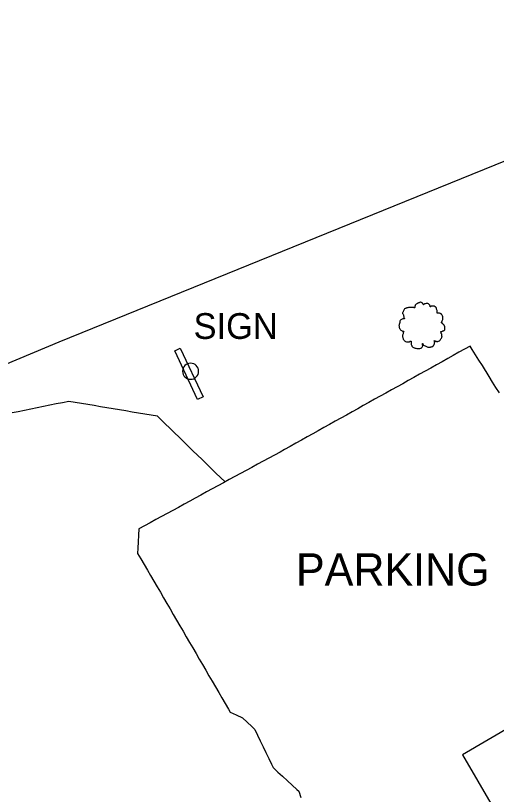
# Model space of a CAD drawing. Extents: x 1901471 to 1963503, y 756461 to 799997.
# Drawn here: x 1930659.3 to 1930734, y 773281.7 to 773402.6 of the extents above; entities that cross this region are included whole.
import ezdxf

# ---------------------------------------------------------------- set-up
doc = ezdxf.new("R2010")
doc.units = 0
for name, color, linetype in [('Default', 7, 'Continuous'), ('RD_EX_Bldg', 7, 'Continuous'), ('RD_EX_Fence_Other', 7, 'Continuous'), ('RD_EX_Road', 7, 'Continuous'), ('RD_EX_VEG', 7, 'Continuous')]:
    doc.layers.add(name, color=color, linetype=linetype)

# ---------------------------------------------------------------- blocks, each defined once
blk = doc.blocks.new('T2')
at = {"layer": 'RD_EX_VEG'}
for points in [[(0.05, 7.21), (-0.25, 7.24), (-0.57, 7.14), (-0.82, 7.04), (-1.05, 6.96), (-1.27, 6.86), (-1.57, 6.69), (-1.8, 6.49), (-1.92, 6.24), (-1.97, 6.01), (-2.02, 5.74), (-2.02, 5.56), (-2.15, 5.54), (-2.3, 5.56), (-2.55, 5.64), (-2.8, 5.64), (-3.05, 5.64), (-3.4, 5.61), (-3.75, 5.61), (-4.02, 5.56), (-4.35, 5.51), (-4.72, 5.39), (-5.07, 5.26), (-5.37, 5.01), (-5.62, 4.54), (-5.75, 4.19), (-5.9, 3.94), (-5.75, 3.49), (-5.57, 3.14), (-5.55, 2.94), (-5.47, 2.52), (-5.37, 2.29), (-5.25, 2.09), (-5.32, 2.07), (-5.7, 2.02), (-6, 1.92), (-6.42, 1.69), (-6.64, 1.47), (-6.74, 1.14), (-6.77, 0.79), (-6.87, 0.59), (-6.94, 0.32), (-6.97, 0.24), (-7.02, -0.08), (-6.92, -0.53), (-6.89, -0.88), (-6.77, -1.11), (-6.62, -1.28), (-6.44, -1.53), (-6.05, -1.76), (-5.72, -1.86), (-5.52, -1.88), (-5.7, -2.38), (-5.75, -2.73), (-5.87, -3.13), (-5.87, -3.21), (-5.92, -3.68), (-5.77, -4.01), (-5.7, -4.38), (-5.52, -4.61), (-5.25, -4.91), (-4.92, -5.13), (-4.42, -5.26), (-4.02, -5.23), (-3.45, -5.06), (-3.2, -4.98), (-3.22, -5.16), (-3.2, -5.53), (-3.2, -5.96), (-3.05, -6.28), (-2.95, -6.56), (-2.8, -6.81), (-2.47, -7.03), (-2.07, -7.11), (-1.65, -7.26), (-1.2, -7.33), (-0.7, -7.36), (-0.1, -7.21), (0.18, -7.08), (0.28, -6.91), (0.48, -6.53), (0.43, -6.31), (0.45, -5.71), (0.55, -5.88), (0.73, -6.23), (1.23, -6.53), (1.63, -6.71), (2.1, -6.86), (2.4, -6.93), (2.88, -6.86), (3.25, -6.78), (3.63, -6.66), (3.93, -6.38), (4.1, -6.11), (4.15, -5.83), (4.23, -5.46), (4.28, -5.28)], [(4.28, -5.28), (4.2, -5.11), (4.15, -4.86), (4.23, -4.88), (4.4, -4.93), (4.68, -5.06), (4.9, -5.13), (5.23, -5.11), (5.5, -5.01), (5.95, -4.73), (6.22, -4.26), (6.5, -3.86), (6.57, -3.53), (6.52, -3.31), (6.5, -2.81), (6.3, -2.56), (6.25, -2.43), (6.15, -2.03), (6.22, -1.98), (6.5, -1.93), (6.87, -1.81), (7.15, -1.68), (7.37, -1.51), (7.45, -1.28), (7.42, -0.88), (7.47, -0.48), (7.4, -0.33), (7.3, -0.18), (7.22, 0.02), (7.07, 0.17), (6.97, 0.32), (6.87, 0.42), (6.75, 0.57), (6.57, 0.69), (6.42, 0.74), (6.37, 0.89), (6.52, 1.09), (6.57, 1.19), (6.6, 1.42), (6.82, 1.77), (6.87, 2.17), (6.82, 2.59), (6.77, 2.87), (6.62, 3.14), (6.42, 3.39), (6.3, 3.56), (6.12, 3.69), (5.8, 3.81), (5.55, 3.86), (5.2, 3.86), (5, 3.91), (5.03, 3.96), (5.03, 4.11), (5.03, 4.39), (4.95, 4.84), (4.8, 5.34), (4.8, 5.36), (4.7, 5.61), (4.48, 5.81), (4.3, 5.91), (4.1, 6.04), (3.85, 6.06), (3.55, 6.06), (3.28, 6.01), (3.08, 5.91), (2.9, 5.79), (2.83, 5.94), (2.73, 6.24), (2.68, 6.39), (2.53, 6.56), (2.3, 6.76), (1.85, 6.89), (1.23, 6.81), (0.93, 6.61), (0.78, 6.44), (0.73, 6.56), (0.53, 6.76), (0.43, 6.94), (0.25, 7.06), (0.1, 7.16), (0, 7.21)]]:
    blk.add_spline(points, degree=3, dxfattribs=at)
blk = doc.blocks.new('SIGNPOST')
at = {"layer": 'Default'}
for start, end in [(90, 270), (270, 90)]:
    blk.add_arc((0, 0), 0.127, start, end, dxfattribs=at)

msp = doc.modelspace()

# ---------------------------------------------------------------- linework, layer by layer
at = {"layer": 'RD_EX_Bldg'}
msp.add_lwpolyline([(1930684.89, 773350.97), (1930688.45, 773343.4), (1930687.58, 773342.99), (1930684.02, 773350.56)], close=True, dxfattribs=at)
msp.add_lwpolyline([(1930851.2, 773237.99), (1930798.37, 773328.51), (1930728.73, 773287.86), (1930743.41, 773262.7), (1930768.57, 773277.39), (1930803.86, 773216.93)], dxfattribs=at)
at = {"layer": 'RD_EX_Fence_Other'}
msp.add_lwpolyline([(1930791.03, 773402.61), (1930666.02, 773351.89), (1930618.5, 773332.02), (1930541.67, 773296.1), (1930521.46, 773284.25), (1930466.23, 773251.05), (1930433.12, 773228.79), (1930335.09, 773163.25), (1930304.27, 773140.65), (1930277.2, 773117.7), (1930251.25, 773094.99), (1930230.69, 773075.39), (1930202.12, 773046.67)], dxfattribs=at)
at = {"layer": 'RD_EX_Road'}
for points in [[(1930734.46, 773344.03), (1930733.93, 773344.88), (1930733.41, 773345.72), (1930732.88, 773346.57), (1930731.82, 773348.26), (1930731.29, 773349.1), (1930730.77, 773349.95), (1930730.24, 773350.79), (1930729.92, 773351.3), (1930729.05, 773350.81), (1930728.17, 773350.33), (1930727.3, 773349.84), (1930726.43, 773349.35), (1930725.55, 773348.87), (1930724.68, 773348.38), (1930723.81, 773347.89), (1930722.93, 773347.41), (1930722.06, 773346.92), (1930721.18, 773346.43), (1930720.31, 773345.95), (1930719.44, 773345.46), (1930718.56, 773344.97), (1930717.69, 773344.49), (1930716.82, 773344), (1930715.94, 773343.51), (1930715.07, 773343.03), (1930714.2, 773342.54), (1930713.32, 773342.05), (1930712.45, 773341.57), (1930711.58, 773341.08), (1930710.7, 773340.59), (1930709.83, 773340.11), (1930708.95, 773339.62), (1930708.08, 773339.13), (1930707.21, 773338.65), (1930706.33, 773338.16), (1930705.46, 773337.67), (1930704.59, 773337.19), (1930703.71, 773336.7), (1930702.84, 773336.21), (1930701.97, 773335.73), (1930701.09, 773335.24), (1930700.39, 773334.85), (1930699.52, 773334.37), (1930698.64, 773333.9), (1930697.76, 773333.42), (1930696.88, 773332.94), (1930696, 773332.46), (1930695.13, 773331.99), (1930694.25, 773331.51), (1930693.37, 773331.03), (1930692.49, 773330.56), (1930691.61, 773330.08), (1930690.74, 773329.6), (1930689.86, 773329.12), (1930688.98, 773328.65), (1930688.1, 773328.17), (1930687.22, 773327.69), (1930686.35, 773327.21), (1930685.47, 773326.74), (1930684.59, 773326.26), (1930683.71, 773325.78), (1930682.83, 773325.3), (1930681.95, 773324.83), (1930681.08, 773324.35), (1930680.2, 773323.87), (1930679.32, 773323.39), (1930678.45, 773322.92), (1930678.4, 773321.92), (1930678.35, 773320.92), (1930678.3, 773319.93), (1930678.26, 773319.11), (1930678.77, 773318.25), (1930679.27, 773317.39), (1930679.77, 773316.52), (1930680.28, 773315.66), (1930680.78, 773314.8), (1930681.28, 773313.93), (1930681.79, 773313.07), (1930682.29, 773312.21), (1930682.8, 773311.34), (1930683.3, 773310.48), (1930683.8, 773309.62), (1930684.31, 773308.75), (1930684.81, 773307.89), (1930685.31, 773307.03), (1930685.82, 773306.17), (1930686.32, 773305.3), (1930686.83, 773304.44), (1930687.33, 773303.58), (1930687.83, 773302.71), (1930688.34, 773301.85), (1930688.84, 773300.99), (1930689.34, 773300.12), (1930689.85, 773299.26), (1930690.35, 773298.4), (1930690.86, 773297.53), (1930691.36, 773296.67), (1930691.86, 773295.81), (1930692.37, 773294.95), (1930692.66, 773294.44), (1930693.57, 773294.03), (1930694.56, 773293.58), (1930695.29, 773292.9), (1930696.01, 773292.21), (1930696.45, 773291.79), (1930696.89, 773290.89), (1930697.32, 773289.99), (1930697.76, 773289.09), (1930698.19, 773288.19), (1930698.62, 773287.29), (1930699.06, 773286.39), (1930699.32, 773285.85), (1930700.05, 773285.17), (1930700.79, 773284.5), (1930701.52, 773283.82), (1930702.26, 773283.14), (1930702.99, 773282.46), (1930703.3, 773282.18), (1930703.62, 773281.23)], [(1930691.85, 773330.21), (1930691.13, 773330.9), (1930690.42, 773331.59), (1930689.7, 773332.29), (1930688.99, 773332.98), (1930688.28, 773333.68), (1930687.56, 773334.37), (1930686.85, 773335.06), (1930686.13, 773335.76), (1930685.42, 773336.45), (1930684.7, 773337.14), (1930683.99, 773337.84), (1930683.28, 773338.53), (1930682.56, 773339.23), (1930681.85, 773339.92), (1930681.36, 773340.4), (1930680.37, 773340.56), (1930679.39, 773340.73), (1930678.4, 773340.89), (1930677.42, 773341.06), (1930676.43, 773341.22), (1930675.45, 773341.39), (1930674.46, 773341.55), (1930673.48, 773341.72), (1930672.49, 773341.89), (1930671.51, 773342.05), (1930670.52, 773342.22), (1930669.54, 773342.38), (1930668.55, 773342.55), (1930667.55, 773342.71), (1930666.57, 773342.51), (1930665.59, 773342.31), (1930664.61, 773342.11), (1930663.64, 773341.91), (1930662.66, 773341.71), (1930661.68, 773341.51), (1930660.7, 773341.31), (1930659.72, 773341.11), (1930658.75, 773340.91)]]:
    msp.add_lwpolyline(points, dxfattribs=at)

# ---------------------------------------------------------------- block references
at = {"layer": 'RD_EX_Bldg', "xscale": 9.84251968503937, "yscale": 9.84251968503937}
msp.add_blockref('SIGNPOST', (1930686.49, 773347.39), dxfattribs=at)
at = {"layer": 'RD_EX_VEG', "xscale": 0.4921259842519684, "yscale": 0.4921259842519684}
msp.add_blockref('T2', (1930722.32, 773354.53), dxfattribs=at)

# ---------------------------------------------------------------- texts
at = {"layer": 'RD_EX_Road'}
for s, height, p in [('SIGN', 4, (1930686.95, 773352.41)), ('PARKING', 5, (1930702.86, 773314.12))]:
    msp.add_text(s, height=height, dxfattribs=at).set_placement(p)

doc.saveas('drawing.dxf')
